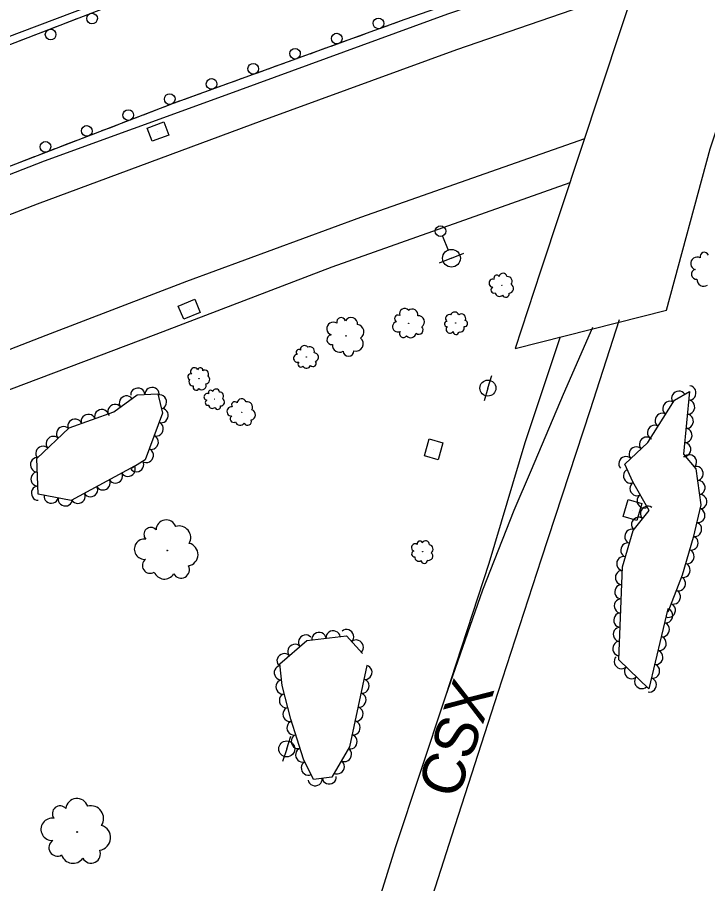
# Model space of a CAD drawing. Extents: x 1722896 to 1754269, y 648279 to 666297.
# Drawn here: x 1746955.4 to 1747149.8, y 652173.1 to 652417 of the extents above; entities that cross this region are included whole.
import ezdxf

# ---------------------------------------------------------------- set-up
doc = ezdxf.new("R2010")
doc.units = 0
for name, color, linetype in [('DESIGN - CENTERLINE - Proposed', 7, 'Continuous'), ('DESIGN - SCRATCH - User 1', 7, 'Continuous'), ('DESIGN - SHEET - Linework', 7, 'Continuous'), ('SURVEY - CENTERLINE - Preliminary Text', 7, 'Continuous'), ('SURVEY - DRAINAGE - Natural Features', 7, 'Continuous'), ('SURVEY - DTM - Breaklines', 7, 'Continuous'), ('SURVEY - VEGETATION - Features with Text', 7, 'Continuous')]:
    doc.layers.add(name, color=color, linetype=linetype)

msp = doc.modelspace()

# ---------------------------------------------------------------- linework, layer by layer
at = {"layer": 'DESIGN - CENTERLINE - Proposed'}
for points in [[(1747136.82, 652448.39), (1747102.71, 652345.55), (1747095.57, 652323.81)], [(1747095.57, 652323.81), (1747138.17, 652334.61), (1747150.49, 652380.05), (1747166.58, 652428.3)]]:
    msp.add_lwpolyline(points, dxfattribs=at)
at = {"layer": 'DESIGN - SCRATCH - User 1'}
for points in [[(1746795.27, 652348.09), (1746835.23, 652363.76), (1746882.93, 652382.36), (1746935.48, 652402.49), (1746983.09, 652420.84), (1747037.46, 652440.85), (1747100.88, 652463.31), (1747146.53, 652478.68)], [(1747134.28, 652440.74), (1747064.5, 652416.4), (1746999.28, 652392.76), (1746931.62, 652366.78), (1746868.12, 652342.66), (1746808.11, 652318.7), (1746806.38, 652318.02)], [(1746967.91, 652414.99), (1746970.1, 652415.83)], [(1746970.1, 652415.83), (1746972.3, 652416.68)], [(1747063.47, 652416.03), (1747061.26, 652415.23)], [(1747065.69, 652416.82), (1747064.5, 652416.4), (1747063.47, 652416.03)], [(1746962.12, 652412.76), (1746966.42, 652414.41)], [(1747053.93, 652412.57), (1747051.72, 652411.77)], [(1747059.76, 652414.68), (1747055.43, 652413.12)], [(1746956.25, 652410.49), (1746958.44, 652411.34)], [(1746958.44, 652411.34), (1746960.63, 652412.18)], [(1747048.01, 652410.42), (1747043.68, 652408.86)], [(1747051.72, 652411.77), (1747049.51, 652410.97)], [(1747042.18, 652408.31), (1747039.97, 652407.51)], [(1747036.25, 652406.17), (1747031.93, 652404.6)], [(1747039.97, 652407.51), (1747037.76, 652406.71)], [(1747028.22, 652403.25), (1747026.01, 652402.45)], [(1747030.42, 652404.05), (1747028.22, 652403.25)], [(1747024.5, 652401.91), (1747020.18, 652400.34)], [(1747016.46, 652398.99), (1747014.25, 652398.19)], [(1747018.67, 652399.79), (1747016.46, 652398.99)], [(1747006.92, 652395.53), (1747004.71, 652394.73)], [(1747012.75, 652397.65), (1747008.43, 652396.08)], [(1747001, 652393.39), (1746999.28, 652392.76), (1746996.69, 652391.77)], [(1747004.71, 652394.73), (1747002.5, 652393.93)], [(1746995.2, 652391.2), (1746993, 652390.35)], [(1746989.32, 652388.94), (1746985.02, 652387.29)], [(1746993, 652390.35), (1746990.81, 652389.51)], [(1746981.33, 652385.87), (1746979.14, 652385.03)], [(1746983.53, 652386.71), (1746981.33, 652385.87)], [(1746977.65, 652384.46), (1746973.35, 652382.81)], [(1746969.67, 652381.39), (1746967.47, 652380.55)], [(1746971.86, 652382.23), (1746969.67, 652381.39)], [(1746965.98, 652379.97), (1746961.69, 652378.33)], [(1746958, 652376.91), (1746955.8, 652376.07)], [(1746960.19, 652377.75), (1746958, 652376.91)]]:
    msp.add_lwpolyline(points, dxfattribs=at)
for centre, start, end in [((1746976.45, 652416.68), 224.3405, 224.3307), ((1747057.11, 652415.32), 43.1826, 43.1728), ((1746964.79, 652412.18), 224.3405, 224.3307), ((1747045.35, 652411.06), 43.1826, 43.1728), ((1747033.6, 652406.8), 43.1826, 43.1728), ((1747021.85, 652402.54), 43.1826, 43.1728), ((1747010.1, 652398.28), 43.1826, 43.1728), ((1746998.32, 652394), 44.2726, 44.2628), ((1746986.65, 652389.52), 44.2726, 44.2628), ((1746974.98, 652385.04), 44.2726, 44.2628), ((1746963.31, 652380.56), 44.2726, 44.2628)]:
    msp.add_arc(centre, 1.5, start, end, dxfattribs=at)
at = {"layer": 'SURVEY - CENTERLINE - Preliminary Text'}
for points in [[(1747147.3, 652481.17), (1747091.04, 652462.49), (1747042.61, 652445.36), (1746980.81, 652422.17), (1746932.5, 652403.81), (1746880.86, 652384.05), (1746839.56, 652367.37), (1746795.28, 652349.55), (1746794.8, 652349.36)], [(1746807.25, 652315.67), (1746825.21, 652322.68), (1746907.46, 652354.98), (1746963.04, 652376.59), (1747013.18, 652394.81), (1747076.68, 652418), (1747133.13, 652437.26)], [(1746811.72, 652306.11), (1746825.43, 652311.44), (1746903.27, 652342.17), (1746961.09, 652364.55), (1747024.36, 652387.98), (1747079.18, 652407.98), (1747129.14, 652425.23)], [(1747115.08, 652382.84), (1747052.02, 652360.64), (1747003.06, 652342.63), (1746963.39, 652327.45), (1746918.24, 652309.89), (1746857.06, 652286.28), (1746828.41, 652274.98), (1746823.11, 652272.9)], [(1747110.96, 652370.42), (1747044, 652346.67), (1746994.4, 652327.73), (1746945.14, 652309.12), (1746879.4, 652283.31), (1746828.05, 652263.27), (1746826.85, 652262.8)], [(1747124.89, 652331.84), (1747116.58, 652306.27), (1747102.91, 652264.49), (1747090.76, 652226.96), (1747077.71, 652186.51), (1747066.17, 652150.72), (1747053.37, 652111.32), (1747040.61, 652071.01), (1747023.67, 652019.09), (1747009.24, 651974.6), (1746995.78, 651932.96), (1746980.66, 651886.22), (1746974.69, 651867.37)], [(1747117.37, 652329.68), (1747109.11, 652310.87), (1747100.1, 652289.57), (1747095.19, 652278.13), (1747086.42, 652255.7), (1747075.85, 652225.66)], [(1747108.28, 652327.08), (1747098.35, 652297.24), (1747088.14, 652263.29), (1747075.85, 652225.66), (1747061.76, 652183.18), (1747050.09, 652145.53), (1747042.29, 652121.05), (1747031.8, 652089.17), (1747019.85, 652050.94), (1747004.07, 652001.1), (1746989.86, 651957.5), (1746976.72, 651914.57), (1746967.46, 651886.03)]]:
    msp.add_lwpolyline(points, dxfattribs=at)
at = {"layer": 'SURVEY - DRAINAGE - Natural Features'}
for p, q in [((1746995.02, 652384.88), (1746995.02, 652384.88)), ((1747003.82, 652334.86), (1747003.82, 652334.86)), ((1747072.66, 652295.39), (1747072.66, 652295.39)), ((1747128.65, 652278.3), (1747128.65, 652278.3))]:
    msp.add_line(p, q, dxfattribs=at)
for points in [[(1746993.39, 652382.12), (1746991.97, 652385.86), (1746996.65, 652387.63), (1746998.06, 652383.89), (1746993.39, 652382.12)], [(1747002.28, 652332.05), (1747000.74, 652335.74), (1747005.36, 652337.66), (1747006.9, 652333.97), (1747002.28, 652332.05)], [(1747073.92, 652292.45), (1747070.07, 652293.52), (1747071.4, 652298.34), (1747075.26, 652297.27), (1747073.92, 652292.45)], [(1747127.46, 652281.28), (1747131.29, 652280.11), (1747129.83, 652275.33), (1747126.01, 652276.49), (1747127.46, 652281.28)]]:
    msp.add_lwpolyline(points, dxfattribs=at)
at = {"layer": 'SURVEY - DTM - Breaklines'}
for p, q in [((1747075.13, 652355.45), (1747076.72, 652351.51)), ((1747077.66, 652349.2), (1747074.19, 652347.79)), ((1747077.66, 652349.2), (1747081.14, 652350.61)), ((1747087.91, 652312.64), (1747088.98, 652316.23)), ((1747087.91, 652312.64), (1747086.83, 652309.04)), ((1747031.26, 652211.04), (1747032.43, 652214.6)), ((1747031.26, 652211.04), (1747030.09, 652207.47))]:
    msp.add_line(p, q, dxfattribs=at)
for centre, radius in [((1747074.56, 652356.84), 1.5), ((1747077.66, 652349.2), 2.5), ((1747087.91, 652312.64), 2.25), ((1747031.26, 652211.04), 2.25)]:
    msp.add_circle(centre, radius, dxfattribs=at)
at = {"layer": 'SURVEY - VEGETATION - Features with Text'}
for points in [[(1746988.38, 652290.62), (1746970.57, 652280.98), (1746961.26, 652282.79), (1746960.92, 652292.83), (1746970, 652301.44), (1746982.62, 652305.96), (1746989.13, 652310.76), (1746995.02, 652311.01), (1746996.27, 652305.56), (1746991.41, 652292.46), (1746987.69, 652290.14)], [(1747138.55, 652250.46), (1747133.19, 652227.95), (1747124.83, 652236.13), (1747125.8, 652262.33), (1747128.84, 652272.53), (1747133.37, 652278.13), (1747128.7, 652286.29), (1747126.47, 652291.22), (1747132.92, 652297.3), (1747140.48, 652309.2), (1747144.68, 652311.71), (1747143.04, 652294.05), (1747146.48, 652289.89), (1747147.85, 652279.78), (1747145.68, 652270.56), (1747142.59, 652259.97), (1747138.63, 652249.56)], [(1747053.82, 652234.56), (1747048.91, 652211.62), (1747043.93, 652203.13), (1747038.8, 652202.47), (1747036.01, 652208.16), (1747032.44, 652219.42), (1747029.99, 652228.88), (1747029.37, 652235.02), (1747036.95, 652241.59), (1747048.1, 652242.84), (1747052.62, 652237.94)]]:
    msp.add_lwpolyline(points, dxfattribs=at)
for centre, radius in [((1747091.85, 652341.57), 0.0398), ((1747065.63, 652330.9), 0.0509), ((1747078.82, 652330.98), 0.0376), ((1747047.96, 652327.34), 0.0639), ((1747036.78, 652321.38), 0.0388), ((1747006.55, 652315.29), 0.0372), ((1747011, 652309.53), 0.0336), ((1747018.6, 652305.77), 0.0451), ((1746997.63, 652266.93), 0.0999), ((1747069.56, 652266.6), 0.0373), ((1746972.23, 652187.66), 0.11)]:
    msp.add_circle(centre, radius, dxfattribs=at)
for centre, radius, start, end in [((1747146.79, 652347.73), 1.79, 59.6058, 253.0255), ((1747148.87, 652349.66), 1.23, 19.5851, 198.3308), ((1747090.4, 652343.68), 0.783, 31.8803, 210.626), ((1747092.17, 652343.83), 1.14, 9.7642, 166.5531), ((1747146.56, 652344.68), 1.36, 102.2245, 279.5436), ((1747089.37, 652342.2), 1.14, 71.901, 265.3207), ((1747093.44, 652342.73), 1.3, 318.8169, 96.3411), ((1747093.89, 652340.7), 1.29, 269.7127, 65.5512), ((1747148.71, 652343.26), 1.93, 177.5115, 304.3572), ((1747089.64, 652340.27), 0.866, 114.5197, 291.8388), ((1747091.17, 652339.68), 1.23, 189.8067, 316.6524), ((1747092.96, 652339.16), 0.952, 199.9656, 14.9659), ((1747064.46, 652333.57), 1.46, 41.6931, 198.482), ((1747066.57, 652333.23), 1.66, 350.7458, 128.2701), ((1747046.59, 652331.22), 1.26, 16.6269, 195.3725), ((1747049.41, 652330.7), 1.83, 354.5107, 151.2996), ((1747062.63, 652332.2), 1, 63.8092, 242.5549), ((1747068.43, 652331.33), 1.65, 301.6417, 97.4801), ((1747077.08, 652332.24), 1.08, 71.8559, 228.6448), ((1747078.56, 652332.81), 1.23, 20.9086, 158.4328), ((1747080.45, 652332.29), 1.22, 331.8044, 127.6429), ((1747044.38, 652329.36), 1.83, 56.6475, 250.0672), ((1747050.91, 652328.47), 2.09, 303.5634, 81.0877), ((1747062.52, 652329.9), 1.46, 103.8299, 297.2496), ((1747068.46, 652329.03), 1.22, 231.8946, 46.8948), ((1747076.42, 652330.69), 0.74, 93.972, 272.7176), ((1747077.2, 652329.18), 1.08, 133.9927, 327.4124), ((1747080.1, 652329.57), 1.16, 251.8984, 18.7441), ((1747081.32, 652330.83), 0.9, 262.0573, 77.0576), ((1747043.98, 652326.27), 1.39, 99.2662, 276.5854), ((1747064.11, 652327.99), 1.11, 146.4486, 323.7677), ((1747066.17, 652328.39), 1.57, 221.7356, 348.5813), ((1747078.93, 652328.55), 0.818, 176.6114, 353.9305), ((1747046.1, 652324.7), 1.97, 174.5533, 301.3989), ((1747050.74, 652325.13), 2.07, 254.4593, 50.2978), ((1747034.69, 652322.74), 0.763, 54.037, 232.7826), ((1747036.24, 652323.53), 1.11, 31.9208, 188.7098), ((1747037.79, 652323.01), 1.27, 340.9736, 118.4978), ((1747038.93, 652321.34), 1.26, 291.8694, 87.7079), ((1747048.65, 652323.14), 1.53, 184.7122, 359.7124), ((1747034.31, 652321.03), 1.11, 94.0577, 287.4774), ((1747035.26, 652319.39), 0.844, 136.6763, 313.9955), ((1747038.66, 652319.61), 0.928, 222.1223, 37.1226), ((1747005.25, 652317.3), 1.07, 28.9823, 222.402), ((1747006.9, 652317.66), 0.733, 348.9616, 167.7072), ((1747008.21, 652316.64), 1.07, 326.8454, 123.6344), ((1747036.86, 652319.42), 1.2, 211.9634, 338.8091), ((1747004.21, 652315.82), 0.811, 71.6009, 248.9201), ((1747004.88, 652314.43), 1.15, 146.888, 273.7337), ((1747008.38, 652315.08), 1.22, 275.8982, 53.4224), ((1747005.77, 652312.94), 0.891, 157.0469, 332.0472), ((1747007.39, 652313.4), 1.21, 226.794, 22.6325), ((1747008.93, 652310.17), 0.962, 68.8439, 262.2636), ((1747009.87, 652311.37), 0.662, 28.8233, 207.5689), ((1747011.37, 652311.42), 0.964, 6.7071, 163.496), ((1747012.39, 652310.44), 1.1, 315.7598, 93.2841), ((1747009.07, 652308.53), 0.732, 111.4626, 288.7818), ((1747010.34, 652307.96), 1.04, 186.7497, 313.5953), ((1747012.67, 652308.7), 1.09, 266.6557, 62.4942), ((1747016.63, 652307.89), 0.886, 40.2404, 218.9861), ((1747018.59, 652308.35), 1.29, 18.1243, 174.9132), ((1747020.19, 652307.33), 1.47, 327.177, 104.7012), ((1747011.82, 652307.45), 0.805, 196.9086, 11.9088), ((1747015.72, 652306.06), 1.29, 80.2611, 273.6808), ((1747021.02, 652305.13), 1.46, 278.0728, 73.9113), ((1747016.33, 652303.95), 0.981, 122.8798, 300.1989), ((1747018.15, 652303.54), 1.39, 198.1668, 325.0125), ((1747020.23, 652303.25), 1.08, 208.3257, 23.326), ((1746997.33, 652272.65), 2.86, 20.8302, 177.6191), ((1747000.97, 652270.56), 3.26, 329.8829, 107.4071), ((1746993.03, 652271.43), 1.97, 42.9463, 221.6919), ((1746991.21, 652267.28), 2.86, 82.967, 276.3867), ((1747003.05, 652265.77), 3.24, 280.7787, 76.6172), ((1747067.45, 652267.74), 1.07, 57.675, 251.0946), ((1747068.72, 652268.85), 0.734, 17.6543, 196.3999), ((1747070.37, 652268.57), 1.07, 355.5381, 152.327), ((1747067.25, 652265.93), 0.812, 100.2936, 277.6128), ((1747071.2, 652265.34), 1.21, 255.4867, 51.3252), ((1747071.27, 652267.29), 1.22, 304.5909, 82.1151), ((1746992.79, 652262.67), 2.17, 125.5857, 302.9048), ((1747068.5, 652265.04), 1.15, 175.5807, 302.4263), ((1747070.01, 652264.15), 0.893, 185.7396, 0.7399), ((1747001.5, 652261.53), 2.39, 211.0316, 26.0319), ((1746996.85, 652261.95), 3.08, 200.8727, 327.7184), ((1746972.22, 652193.95), 3.15, 17.905, 174.6939), ((1746967.43, 652192.85), 2.16, 40.0212, 218.7668), ((1746976.12, 652191.45), 3.59, 326.9578, 104.482), ((1746965.2, 652188.4), 3.14, 80.0419, 273.4616), ((1746978.12, 652186.07), 3.57, 277.8536, 73.6921), ((1746966.68, 652183.25), 2.39, 122.6605, 299.9797), ((1746971.1, 652182.22), 3.39, 197.9476, 324.7932), ((1746976.19, 652181.51), 2.63, 208.1065, 23.1068)]:
    msp.add_arc(centre, radius, start, end, dxfattribs=at)
for centre, major_axis in [((1746989.34, 652310.77), (2, 0.08)), ((1746993.34, 652310.94), (2, 0.08)), ((1747144.64, 652311.27), (-0.18, -1.99)), ((1746986.08, 652308.52), (1.61, 1.19)), ((1746995.54, 652308.75), (0.45, -1.95)), ((1747141.62, 652309.88), (1.72, 1.02)), ((1746982.86, 652306.14), (1.61, 1.19)), ((1747139.05, 652306.95), (1.07, 1.69)), ((1747144.27, 652307.29), (-0.18, -1.99)), ((1746975.37, 652303.37), (1.88, 0.67)), ((1746979.14, 652304.72), (1.88, 0.67)), ((1746996.01, 652304.88), (-0.7, -1.88)), ((1747136.9, 652303.57), (1.07, 1.69)), ((1747143.9, 652303.3), (-0.18, -1.99)), ((1746971.61, 652302.02), (1.88, 0.67)), ((1746994.62, 652301.13), (-0.7, -1.88)), ((1746968.34, 652299.87), (1.45, 1.38)), ((1747134.75, 652300.19), (1.07, 1.69)), ((1747143.53, 652299.32), (-0.18, -1.99)), ((1746965.44, 652297.11), (1.45, 1.38)), ((1746993.23, 652297.38), (-0.7, -1.88)), ((1747132.5, 652296.91), (1.45, 1.37)), ((1746962.53, 652294.36), (1.45, 1.38)), ((1746991.84, 652293.63), (-0.7, -1.88)), ((1747129.59, 652294.16), (1.45, 1.37)), ((1747143.16, 652295.34), (-0.18, -1.99)), ((1746960.98, 652291.05), (-0.07, 2)), ((1747126.68, 652291.42), (1.45, 1.37)), ((1747144.76, 652291.96), (1.27, -1.54)), ((1746986.62, 652289.67), (-1.76, -0.95)), ((1746989.07, 652291), (-1.7, -1.06)), ((1747146.65, 652288.59), (0.27, -1.98)), ((1746961.12, 652287.06), (-0.07, 2)), ((1746983.1, 652287.76), (-1.76, -0.95)), ((1747128, 652287.84), (-0.83, 1.82)), ((1746979.58, 652285.86), (-1.76, -0.95)), ((1747129.84, 652284.3), (-0.99, 1.74)), ((1747147.19, 652284.63), (0.27, -1.98)), ((1746961.25, 652283.06), (-0.07, 2)), ((1746976.07, 652283.96), (-1.76, -0.95)), ((1746964.92, 652282.08), (-1.96, 0.38)), ((1746968.85, 652281.32), (-1.96, 0.38)), ((1746972.55, 652282.05), (-1.76, -0.95)), ((1747131.83, 652280.83), (-0.99, 1.74)), ((1747147.73, 652280.67), (0.27, -1.98)), ((1747132.81, 652277.44), (1.26, 1.56)), ((1747147.14, 652276.76), (-0.46, -1.95)), ((1747130.29, 652274.32), (1.26, 1.56)), ((1747146.22, 652272.86), (-0.46, -1.95)), ((1747128.36, 652270.9), (0.57, 1.92)), ((1747127.22, 652267.07), (0.57, 1.92)), ((1747145.22, 652268.99), (-0.56, -1.92)), ((1747144.1, 652265.15), (-0.56, -1.92)), ((1747126.07, 652263.24), (0.57, 1.92)), ((1747125.69, 652259.28), (0.07, 2)), ((1747142.98, 652261.31), (-0.56, -1.92)), ((1747141.66, 652257.54), (-0.71, -1.87)), ((1747125.54, 652255.28), (0.07, 2)), ((1747140.24, 652253.8), (-0.71, -1.87)), ((1747125.39, 652251.29), (0.07, 2)), ((1747138.82, 652250.06), (-0.71, -1.87)), ((1747125.24, 652247.29), (0.07, 2)), ((1747138.09, 652248.52), (-0.46, -1.95)), ((1747044.31, 652242.42), (1.99, 0.22)), ((1747048.23, 652242.71), (1.36, -1.47)), ((1747125.09, 652243.29), (0.07, 2)), ((1747137.16, 652244.62), (-0.46, -1.95)), ((1747036.5, 652241.2), (1.51, 1.31)), ((1747040.34, 652241.97), (1.99, 0.22)), ((1747050.94, 652239.77), (1.36, -1.47)), ((1747136.24, 652240.73), (-0.46, -1.95)), ((1747033.48, 652238.58), (1.51, 1.31)), ((1747124.95, 652239.3), (0.07, 2)), ((1747030.46, 652235.96), (1.51, 1.31)), ((1747125.43, 652235.55), (-1.43, 1.4)), ((1747135.31, 652236.84), (-0.46, -1.95)), ((1747029.63, 652232.47), (-0.2, 1.99)), ((1747053.4, 652232.6), (-0.42, -1.96)), ((1747134.38, 652232.95), (-0.46, -1.95)), ((1747128.29, 652232.75), (-1.43, 1.4)), ((1747030.09, 652228.5), (-0.5, 1.94)), ((1747052.56, 652228.69), (-0.42, -1.96)), ((1747131.15, 652229.95), (-1.43, 1.4)), ((1747133.46, 652229.06), (-0.46, -1.95)), ((1747031.09, 652224.63), (-0.5, 1.94)), ((1747051.72, 652224.78), (-0.42, -1.96)), ((1747032.1, 652220.76), (-0.5, 1.94)), ((1747050.89, 652220.87), (-0.42, -1.96)), ((1747033.23, 652216.92), (-0.6, 1.91)), ((1747050.05, 652216.96), (-0.42, -1.96)), ((1747034.44, 652213.11), (-0.6, 1.91)), ((1747049.21, 652213.05), (-0.42, -1.96)), ((1747035.65, 652209.3), (-0.6, 1.91)), ((1747047.62, 652209.43), (-1.01, -1.73)), ((1747045.6, 652205.98), (-1.01, -1.73)), ((1747037.25, 652205.64), (-0.88, 1.79)), ((1747039.27, 652202.53), (-1.98, -0.25)), ((1747043.24, 652203.04), (-1.98, -0.25))]:
    msp.add_ellipse(centre, major_axis=major_axis, ratio=0.940188, start_param=0, end_param=3.141593, dxfattribs=at)

# ---------------------------------------------------------------- texts
at = {"layer": 'DESIGN - SHEET - Linework'}
msp.add_text('CSX', height=12, rotation=71.3768, dxfattribs=at).set_placement((1747079.33, 652196.5))

doc.saveas('drawing.dxf')
